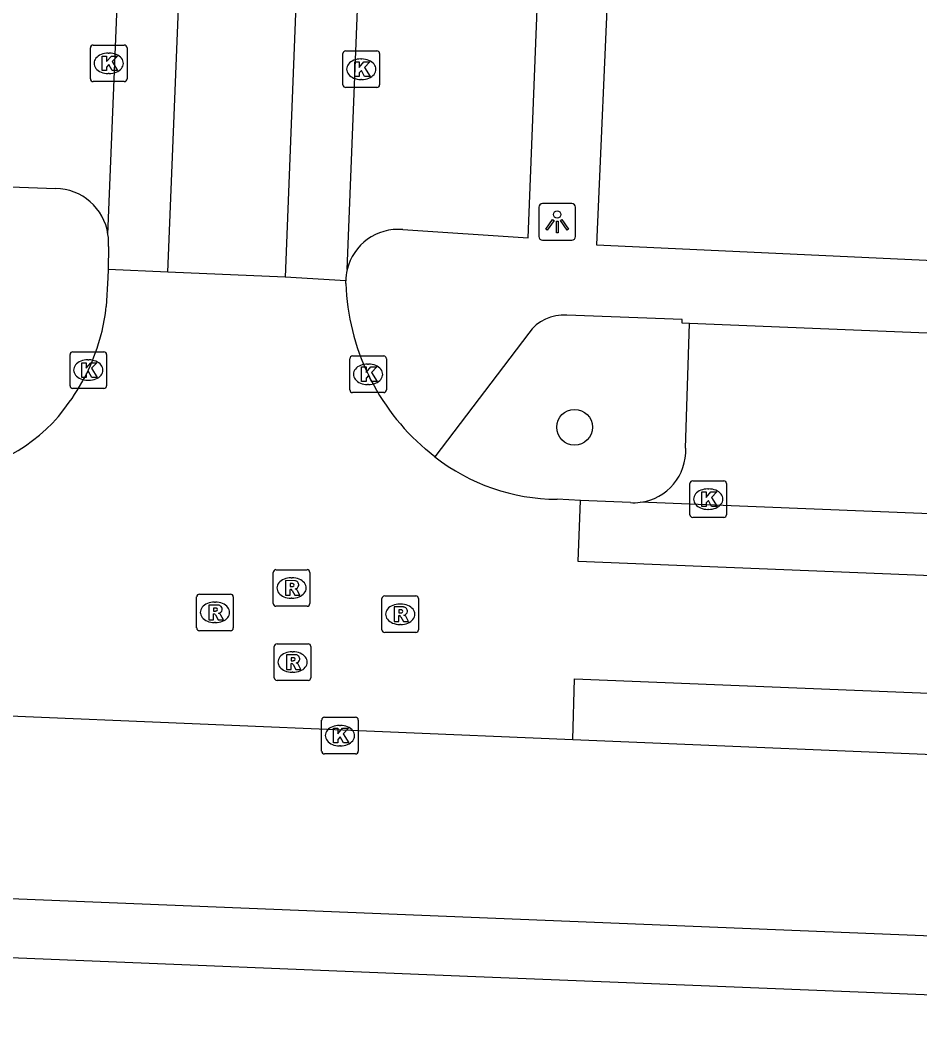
# Model space of a CAD drawing. Extents: x 160732 to 162105, y 387428 to 388479.
# Drawn here: x 161676.02 to 161700.63, y 387541.85 to 387569.35 of the extents above; entities that cross this region are included whole.
import ezdxf

# ---------------------------------------------------------------- set-up
doc = ezdxf.new("R2010")
doc.units = 0
for name, color, linetype in [('IMGEO_Boom', 7, 'Continuous'), ('IMGEO_Kolk', 7, 'Continuous'), ('IMGEO_Lichtpunt', 7, 'Continuous'), ('IMGEO_Pand', 7, 'Continuous'), ('IMGEO_Parkeervlak_open', 7, 'Continuous'), ('IMGEO_Rijbaan_lokaal_gesloten', 7, 'Continuous'), ('IMGEO_Rijbaan_lokaal_open', 7, 'Continuous'), ('IMGEO_Rioolput', 7, 'Continuous'), ('IMGEO_Voetpad_open', 7, 'Continuous')]:
    doc.layers.add(name, color=color, linetype=linetype)

msp = doc.modelspace()

# ---------------------------------------------------------------- linework, layer by layer
at = {"layer": 'IMGEO_Boom'}
msp.add_circle((161691.188, 387558.217), 0.489, dxfattribs=at)
at = {"layer": 'IMGEO_Kolk'}
for p, q in [((161677.946, 387567.739), (161677.946, 387568.591)), ((161678.021, 387568.665), (161678.873, 387568.665)), ((161678.947, 387568.591), (161678.947, 387567.739)), ((161684.929, 387568.504), (161685.781, 387568.504)), ((161678.434, 387568.445), (161678.459, 387568.445)), ((161684.854, 387567.578), (161684.854, 387568.43)), ((161685.342, 387568.284), (161685.367, 387568.284)), ((161685.855, 387568.43), (161685.855, 387567.578)), ((161678.873, 387567.665), (161678.021, 387567.665)), ((161678.457, 387567.885), (161678.432, 387567.885)), ((161685.365, 387567.724), (161685.34, 387567.724)), ((161685.781, 387567.504), (161684.929, 387567.504)), ((161677.463, 387560.279), (161678.315, 387560.279)), ((161677.388, 387559.353), (161677.388, 387560.205)), ((161677.876, 387560.059), (161677.901, 387560.059)), ((161678.389, 387560.205), (161678.389, 387559.353)), ((161685.04, 387559.239), (161685.04, 387560.091)), ((161685.115, 387560.165), (161685.967, 387560.165)), ((161686.041, 387560.091), (161686.041, 387559.239)), ((161685.528, 387559.945), (161685.553, 387559.945)), ((161677.899, 387559.499), (161677.874, 387559.499)), ((161678.315, 387559.279), (161677.463, 387559.279)), ((161685.967, 387559.165), (161685.115, 387559.165)), ((161685.551, 387559.385), (161685.526, 387559.385)), ((161694.344, 387555.825), (161694.344, 387556.677)), ((161694.419, 387556.751), (161695.271, 387556.751)), ((161695.345, 387556.677), (161695.345, 387555.825)), ((161694.832, 387556.531), (161694.857, 387556.531)), ((161694.855, 387555.971), (161694.83, 387555.971)), ((161695.271, 387555.751), (161694.419, 387555.751)), ((161684.271, 387549.361), (161684.271, 387550.213)), ((161684.346, 387550.287), (161685.198, 387550.287)), ((161684.759, 387550.067), (161684.784, 387550.067)), ((161685.272, 387550.213), (161685.272, 387549.361)), ((161684.782, 387549.507), (161684.757, 387549.507)), ((161685.198, 387549.287), (161684.346, 387549.287))]:
    msp.add_line(p, q, dxfattribs=at)
for points in [[(161677.946, 387567.739), (161677.946, 387568.591)], [(161678.021, 387568.665), (161678.873, 387568.665)], [(161678.947, 387568.591), (161678.947, 387567.739)], [(161684.929, 387568.504), (161685.781, 387568.504)], [(161678.267, 387568.365), (161678.39, 387568.365), (161678.39, 387568.214), (161678.52, 387568.365), (161678.684, 387568.365), (161678.538, 387568.214), (161678.691, 387567.965), (161678.539, 387567.965), (161678.454, 387568.129), (161678.39, 387568.062), (161678.39, 387567.965), (161678.267, 387567.965), (161678.267, 387568.365)], [(161684.854, 387567.578), (161684.854, 387568.43)], [(161685.175, 387568.204), (161685.298, 387568.204), (161685.298, 387568.053), (161685.428, 387568.204), (161685.592, 387568.204), (161685.446, 387568.053), (161685.599, 387567.804), (161685.447, 387567.804), (161685.362, 387567.968), (161685.298, 387567.901), (161685.298, 387567.804), (161685.175, 387567.804), (161685.175, 387568.204)], [(161685.855, 387568.43), (161685.855, 387567.578)], [(161678.873, 387567.665), (161678.021, 387567.665)], [(161685.781, 387567.504), (161684.929, 387567.504)], [(161677.463, 387560.279), (161678.315, 387560.279)], [(161677.388, 387559.353), (161677.388, 387560.205)], [(161677.709, 387559.979), (161677.832, 387559.979), (161677.832, 387559.828), (161677.962, 387559.979), (161678.126, 387559.979), (161677.98, 387559.828), (161678.133, 387559.579), (161677.981, 387559.579), (161677.896, 387559.743), (161677.832, 387559.676), (161677.832, 387559.579), (161677.709, 387559.579), (161677.709, 387559.979)], [(161678.389, 387560.205), (161678.389, 387559.353)], [(161685.04, 387559.239), (161685.04, 387560.091)], [(161685.115, 387560.165), (161685.967, 387560.165)], [(161686.041, 387560.091), (161686.041, 387559.239)], [(161685.361, 387559.865), (161685.484, 387559.865), (161685.484, 387559.714), (161685.614, 387559.865), (161685.778, 387559.865), (161685.632, 387559.714), (161685.785, 387559.465), (161685.633, 387559.465), (161685.548, 387559.629), (161685.484, 387559.562), (161685.484, 387559.465), (161685.361, 387559.465), (161685.361, 387559.865)], [(161678.315, 387559.279), (161677.463, 387559.279)], [(161685.967, 387559.165), (161685.115, 387559.165)], [(161694.344, 387555.825), (161694.344, 387556.677)], [(161694.419, 387556.751), (161695.271, 387556.751)], [(161695.345, 387556.677), (161695.345, 387555.825)], [(161694.665, 387556.451), (161694.788, 387556.451), (161694.788, 387556.3), (161694.918, 387556.451), (161695.082, 387556.451), (161694.936, 387556.3), (161695.089, 387556.051), (161694.937, 387556.051), (161694.852, 387556.215), (161694.788, 387556.148), (161694.788, 387556.051), (161694.665, 387556.051), (161694.665, 387556.451)], [(161695.271, 387555.751), (161694.419, 387555.751)], [(161684.271, 387549.361), (161684.271, 387550.213)], [(161684.346, 387550.287), (161685.198, 387550.287)], [(161685.272, 387550.213), (161685.272, 387549.361)], [(161684.592, 387549.987), (161684.715, 387549.987), (161684.715, 387549.836), (161684.845, 387549.987), (161685.009, 387549.987), (161684.863, 387549.836), (161685.016, 387549.587), (161684.864, 387549.587), (161684.779, 387549.751), (161684.715, 387549.684), (161684.715, 387549.587), (161684.592, 387549.587), (161684.592, 387549.987)], [(161685.198, 387549.287), (161684.346, 387549.287)]]:
    msp.add_lwpolyline(points, dxfattribs=at)
for centre, start, end in [((161678.023, 387568.589), 91.552, 178.448), ((161678.023, 387568.589), 91.552, 178.448), ((161678.871, 387568.589), 1.552, 88.448), ((161678.871, 387568.589), 1.552, 88.448), ((161684.931, 387568.428), 91.552, 178.448), ((161684.931, 387568.428), 91.552, 178.448), ((161685.779, 387568.428), 1.552, 88.448), ((161685.779, 387568.428), 1.552, 88.448), ((161678.023, 387567.741), 181.552, 268.448), ((161678.023, 387567.741), 181.552, 268.448), ((161678.871, 387567.741), 271.552, 358.448), ((161678.871, 387567.741), 271.552, 358.448), ((161684.931, 387567.58), 181.552, 268.448), ((161684.931, 387567.58), 181.552, 268.448), ((161685.779, 387567.58), 271.552, 358.448), ((161685.779, 387567.58), 271.552, 358.448), ((161677.465, 387560.203), 91.552, 178.448), ((161677.465, 387560.203), 91.552, 178.448), ((161678.313, 387560.203), 1.552, 88.448), ((161678.313, 387560.203), 1.552, 88.448), ((161685.117, 387560.089), 91.552, 178.448), ((161685.117, 387560.089), 91.552, 178.448), ((161685.965, 387560.089), 1.552, 88.448), ((161685.965, 387560.089), 1.552, 88.448), ((161677.465, 387559.355), 181.552, 268.448), ((161677.465, 387559.355), 181.552, 268.448), ((161678.313, 387559.355), 271.552, 358.448), ((161678.313, 387559.355), 271.552, 358.448), ((161685.117, 387559.241), 181.552, 268.448), ((161685.117, 387559.241), 181.552, 268.448), ((161685.965, 387559.241), 271.552, 358.448), ((161685.965, 387559.241), 271.552, 358.448), ((161694.421, 387556.675), 91.552, 178.448), ((161694.421, 387556.675), 91.552, 178.448), ((161695.269, 387556.675), 1.552, 88.448), ((161695.269, 387556.675), 1.552, 88.448), ((161694.421, 387555.827), 181.552, 268.448), ((161694.421, 387555.827), 181.552, 268.448), ((161695.269, 387555.827), 271.552, 358.448), ((161695.269, 387555.827), 271.552, 358.448), ((161684.348, 387550.211), 91.552, 178.448), ((161684.348, 387550.211), 91.552, 178.448), ((161685.196, 387550.211), 1.552, 88.448), ((161685.196, 387550.211), 1.552, 88.448), ((161684.348, 387549.363), 181.552, 268.448), ((161684.348, 387549.363), 181.552, 268.448), ((161685.196, 387549.363), 271.552, 358.448), ((161685.196, 387549.363), 271.552, 358.448)]:
    msp.add_arc(centre, 0.0765, start, end, dxfattribs=at)
for centre, major_axis, ratio, start_param, end_param in [((161678.433, 387568.165), (-0.387, 0.002), 0.722429, 4.712389, 7.853982), ((161678.458, 387568.165), (-0.39, 0.002), 0.717154, 1.570796, 4.712389), ((161685.341, 387568.004), (-0.387, 0.002), 0.722429, 4.712389, 7.853982), ((161685.366, 387568.004), (-0.39, 0.002), 0.717154, 1.570796, 4.712389), ((161677.875, 387559.779), (-0.387, 0.002), 0.722429, 4.712389, 7.853982), ((161677.9, 387559.779), (-0.39, 0.002), 0.717154, 1.570796, 4.712389), ((161685.527, 387559.665), (-0.387, 0.002), 0.722429, 4.712389, 7.853982), ((161685.552, 387559.665), (-0.39, 0.002), 0.717154, 1.570796, 4.712389), ((161694.831, 387556.251), (-0.387, 0.002), 0.722429, 4.712389, 7.853982), ((161694.856, 387556.251), (-0.39, 0.002), 0.717154, 1.570796, 4.712389), ((161684.758, 387549.787), (-0.387, 0.002), 0.722429, 4.712389, 7.853982), ((161684.783, 387549.787), (-0.39, 0.002), 0.717154, 1.570796, 4.712389)]:
    msp.add_ellipse(centre, major_axis=major_axis, ratio=ratio, start_param=start_param, end_param=end_param, dxfattribs=at)
at = {"layer": 'IMGEO_Lichtpunt'}
for p, q in [((161690.214, 387564.234), (161690.214, 387563.427)), ((161690.214, 387564.234), (161690.214, 387563.427)), ((161691.116, 387564.329), (161690.308, 387564.329)), ((161691.116, 387564.329), (161690.308, 387564.329)), ((161691.21, 387563.427), (161691.21, 387564.234)), ((161691.21, 387563.427), (161691.21, 387564.234)), ((161690.308, 387563.333), (161691.116, 387563.333)), ((161690.308, 387563.333), (161691.116, 387563.333))]:
    msp.add_line(p, q, dxfattribs=at)
for points in [[(161690.588, 387563.898), (161690.627, 387563.87), (161690.439, 387563.608), (161690.401, 387563.635), (161690.588, 387563.898)], [(161690.69, 387563.85), (161690.737, 387563.85), (161690.737, 387563.528), (161690.69, 387563.528), (161690.69, 387563.85)], [(161690.8, 387563.87), (161690.838, 387563.897), (161691.025, 387563.635), (161690.986, 387563.607), (161690.8, 387563.87)]]:
    msp.add_lwpolyline(points, dxfattribs=at)
msp.add_circle((161690.713, 387564.032), 0.0994, dxfattribs=at)
for centre, start, end in [((161690.308, 387564.234), 90, 180), ((161690.308, 387564.234), 90, 180), ((161691.116, 387564.234), 0, 90), ((161691.116, 387564.234), 0, 90), ((161690.308, 387563.427), 180, 270), ((161690.308, 387563.427), 180, 270), ((161691.116, 387563.427), 270, 0), ((161691.116, 387563.427), 270, 360)]:
    msp.add_arc(centre, 0.0946, start, end, dxfattribs=at)
at = {"layer": 'IMGEO_Pand'}
msp.add_lwpolyline([(161721.406, 387541.852), (161715.362, 387542.111), (161701.885, 387542.655), (161693.293, 387543.003), (161688.264, 387543.206), (161675.758, 387543.711), (161674.816, 387543.749)], dxfattribs=at)
at = {"layer": 'IMGEO_Parkeervlak_open'}
msp.add_lwpolyline([(161694.227, 387557.648), (161694.332, 387561.054)], dxfattribs=at)
msp.add_arc((161692.809, 387557.575), 1.42, 277.0149, 2.9572, dxfattribs=at)
at = {"layer": 'IMGEO_Rijbaan_lokaal_gesloten'}
for points in [[(161680.066, 387562.454), (161681.77, 387604.617), (161683.89, 387657.306), (161682.2, 387657.371)], [(161688.722, 387657.075), (161687.044, 387657.127), (161685.022, 387606.971), (161683.271, 387562.316)], [(161678.428, 387562.533), (161678.424, 387562.301), (161678.378, 387561.52)], [(161680.066, 387562.454), (161678.428, 387562.533)], [(161683.271, 387562.316), (161680.066, 387562.454)], [(161684.928, 387562.218), (161683.271, 387562.316)], [(161684.928, 387562.145), (161684.928, 387562.218)], [(161687.366, 387557.405), (161687.113, 387557.614)], [(161691.349, 387556.218), (161690.713, 387556.247)], [(161691.139, 387549.683), (161691.187, 387551.341), (161722.277, 387550.081), (161751.076, 387548.942), (161751.174, 387552.103), (161722.559, 387553.276), (161691.289, 387554.55), (161691.349, 387556.218)], [(161675.523, 387550.334), (161691.139, 387549.683)]]:
    msp.add_lwpolyline(points, dxfattribs=at)
for centre, radius, start, end in [((161691.21, 387562.382), 6.286, 182.1603, 229.3295), ((161673.888, 387561.927), 4.508, 344.862, 354.8166), ((161672.931, 387562.12), 5.483, 324.0216, 345.5284), ((161673.597, 387561.505), 4.584, 276.9544, 325.3496), ((161690.752, 387561.775), 5.528, 232.2321, 269.5985)]:
    msp.add_arc(centre, radius, start, end, dxfattribs=at)
at = {"layer": 'IMGEO_Rijbaan_lokaal_open'}
for points in [[(161678.427, 387563.49), (161678.879, 387574.66)], [(161684.967, 387562.525), (161685.305, 387571.023)], [(161678.439, 387563.16), (161678.428, 387562.533)], [(161692.714, 387556.157), (161691.349, 387556.218)], [(161752.366, 387553.783), (161692.982, 387556.165)], [(161691.139, 387549.683), (161702.969, 387549.19)]]:
    msp.add_lwpolyline(points, dxfattribs=at)
for centre, radius, start, end in [((161676.923, 387563.27), 1.52, 355.8465, 8.3186), ((161686.321, 387562.197), 1.393, 166.382, 179.1383), ((161692.81, 387557.441), 1.288, 265.7344, 277.6852)]:
    msp.add_arc(centre, radius, start, end, dxfattribs=at)
at = {"layer": 'IMGEO_Rioolput'}
for p, q in [((161682.947, 387553.397), (161682.947, 387554.249)), ((161683.022, 387554.323), (161683.874, 387554.323)), ((161683.948, 387554.249), (161683.948, 387553.397)), ((161683.435, 387554.103), (161683.46, 387554.103)), ((161680.927, 387553.655), (161681.779, 387553.655)), ((161680.852, 387552.729), (161680.852, 387553.581)), ((161681.34, 387553.435), (161681.365, 387553.435)), ((161681.853, 387553.581), (161681.853, 387552.729)), ((161683.458, 387553.543), (161683.433, 387553.543)), ((161685.92, 387552.679), (161685.92, 387553.531)), ((161685.995, 387553.605), (161686.847, 387553.605)), ((161686.408, 387553.385), (161686.433, 387553.385)), ((161686.921, 387553.531), (161686.921, 387552.679)), ((161683.874, 387553.323), (161683.022, 387553.323)), ((161681.363, 387552.875), (161681.338, 387552.875)), ((161686.431, 387552.825), (161686.406, 387552.825)), ((161681.779, 387552.655), (161680.927, 387552.655)), ((161686.847, 387552.605), (161685.995, 387552.605)), ((161683.05, 387552.297), (161683.902, 387552.297)), ((161682.975, 387551.371), (161682.975, 387552.223)), ((161683.463, 387552.077), (161683.488, 387552.077)), ((161683.976, 387552.223), (161683.976, 387551.371)), ((161683.486, 387551.517), (161683.461, 387551.517)), ((161683.902, 387551.297), (161683.05, 387551.297))]:
    msp.add_line(p, q, dxfattribs=at)
for points in [[(161682.947, 387553.397), (161682.947, 387554.249)], [(161683.022, 387554.323), (161683.874, 387554.323)], [(161683.948, 387554.249), (161683.948, 387553.397)], [(161683.536, 387554.021), (161683.284, 387554.023), (161683.284, 387553.623)], [(161683.462, 387553.942), (161683.408, 387553.942), (161683.408, 387553.861)], [(161680.927, 387553.655), (161681.779, 387553.655)], [(161683.284, 387553.623), (161683.408, 387553.623), (161683.408, 387553.785), (161683.419, 387553.785)], [(161683.408, 387553.861), (161683.46, 387553.861)], [(161683.466, 387553.756), (161683.537, 387553.623), (161683.677, 387553.623), (161683.612, 387553.749)], [(161680.852, 387552.729), (161680.852, 387553.581)], [(161681.441, 387553.353), (161681.189, 387553.355), (161681.189, 387552.955)], [(161681.853, 387553.581), (161681.853, 387552.729)], [(161685.92, 387552.679), (161685.92, 387553.531)], [(161685.995, 387553.605), (161686.847, 387553.605)], [(161686.921, 387553.531), (161686.921, 387552.679)], [(161681.189, 387552.955), (161681.313, 387552.955), (161681.313, 387553.117), (161681.324, 387553.117)], [(161681.367, 387553.274), (161681.313, 387553.274), (161681.313, 387553.193)], [(161681.313, 387553.193), (161681.365, 387553.193)], [(161681.371, 387553.088), (161681.442, 387552.955), (161681.582, 387552.955), (161681.517, 387553.081)], [(161683.874, 387553.323), (161683.022, 387553.323)], [(161686.509, 387553.303), (161686.257, 387553.305), (161686.257, 387552.905)], [(161686.435, 387553.224), (161686.381, 387553.224), (161686.381, 387553.143)], [(161686.381, 387553.143), (161686.433, 387553.143)], [(161686.257, 387552.905), (161686.381, 387552.905), (161686.381, 387553.067), (161686.392, 387553.067)], [(161686.439, 387553.038), (161686.51, 387552.905), (161686.65, 387552.905), (161686.585, 387553.031)], [(161681.779, 387552.655), (161680.927, 387552.655)], [(161686.847, 387552.605), (161685.995, 387552.605)], [(161683.05, 387552.297), (161683.902, 387552.297)], [(161682.975, 387551.371), (161682.975, 387552.223)], [(161683.564, 387551.995), (161683.312, 387551.997), (161683.312, 387551.597)], [(161683.976, 387552.223), (161683.976, 387551.371)], [(161683.312, 387551.597), (161683.436, 387551.597), (161683.436, 387551.759), (161683.447, 387551.759)], [(161683.49, 387551.916), (161683.436, 387551.916), (161683.436, 387551.835)], [(161683.436, 387551.835), (161683.488, 387551.835)], [(161683.494, 387551.73), (161683.565, 387551.597), (161683.705, 387551.597), (161683.64, 387551.723)], [(161683.902, 387551.297), (161683.05, 387551.297)]]:
    msp.add_lwpolyline(points, dxfattribs=at)
for centre, radius, start, end in [((161683.024, 387554.247), 0.0765, 91.552, 178.448), ((161683.024, 387554.247), 0.0765, 91.552, 178.448), ((161683.872, 387554.247), 0.0765, 1.552, 88.448), ((161683.872, 387554.247), 0.0765, 1.552, 88.448), ((161683.468, 387553.846), 0.0964, 77.0061, 93.1865), ((161683.482, 387553.903), 0.0378, 276.6634, 79.6772), ((161683.535, 387553.911), 0.109, 350.3612, 89.416), ((161680.929, 387553.579), 0.0765, 91.552, 178.448), ((161680.929, 387553.579), 0.0765, 91.552, 178.448), ((161681.777, 387553.579), 0.0765, 1.552, 88.448), ((161681.777, 387553.579), 0.0765, 1.552, 88.448), ((161683.418, 387553.732), 0.0533, 26.0293, 88.6989), ((161683.444, 387554.05), 0.19, 274.7715, 282.9687), ((161683.533, 387553.911), 0.112, 277.5842, 350.9817), ((161683.517, 387553.696), 0.108, 29.5134, 73.7905), ((161681.44, 387553.243), 0.109, 350.3612, 89.416), ((161683.024, 387553.399), 0.0765, 181.552, 268.448), ((161683.024, 387553.399), 0.0765, 181.552, 268.448), ((161683.872, 387553.399), 0.0765, 271.552, 358.448), ((161683.872, 387553.399), 0.0765, 271.552, 358.448), ((161685.997, 387553.529), 0.0765, 91.552, 178.448), ((161685.997, 387553.529), 0.0765, 91.552, 178.448), ((161686.845, 387553.529), 0.0765, 1.552, 88.448), ((161686.845, 387553.529), 0.0765, 1.552, 88.448), ((161681.323, 387553.064), 0.0533, 26.0293, 88.6989), ((161681.349, 387553.382), 0.19, 274.7715, 282.9687), ((161681.373, 387553.178), 0.0964, 77.0061, 93.1865), ((161681.387, 387553.235), 0.0378, 276.6634, 79.6772), ((161681.438, 387553.243), 0.112, 277.5842, 350.9817), ((161681.422, 387553.028), 0.108, 29.5134, 73.7905), ((161686.417, 387553.332), 0.19, 274.7715, 282.9687), ((161686.441, 387553.128), 0.0964, 77.0061, 93.1865), ((161686.455, 387553.185), 0.0378, 276.6634, 79.6772), ((161686.508, 387553.193), 0.109, 350.3612, 89.416), ((161686.506, 387553.193), 0.112, 277.5842, 350.9817), ((161686.49, 387552.978), 0.108, 29.5134, 73.7905), ((161686.391, 387553.014), 0.0533, 26.0293, 88.6989), ((161680.929, 387552.731), 0.0765, 181.552, 268.448), ((161680.929, 387552.731), 0.0765, 181.552, 268.448), ((161681.777, 387552.731), 0.0765, 271.552, 358.448), ((161681.777, 387552.731), 0.0765, 271.552, 358.448), ((161685.997, 387552.681), 0.0765, 181.552, 268.448), ((161685.997, 387552.681), 0.0765, 181.552, 268.448), ((161686.845, 387552.681), 0.0765, 271.552, 358.448), ((161686.845, 387552.681), 0.0765, 271.552, 358.448), ((161683.052, 387552.221), 0.0765, 91.552, 178.448), ((161683.052, 387552.221), 0.0765, 91.552, 178.448), ((161683.9, 387552.221), 0.0765, 1.552, 88.448), ((161683.9, 387552.221), 0.0765, 1.552, 88.448), ((161683.563, 387551.885), 0.109, 350.3612, 89.416), ((161683.446, 387551.706), 0.0533, 26.0293, 88.6989), ((161683.472, 387552.024), 0.19, 274.7715, 282.9687), ((161683.496, 387551.82), 0.0964, 77.0061, 93.1865), ((161683.51, 387551.877), 0.0378, 276.6634, 79.6772), ((161683.561, 387551.885), 0.112, 277.5842, 350.9817), ((161683.545, 387551.67), 0.108, 29.5134, 73.7905), ((161683.052, 387551.373), 0.0765, 181.552, 268.448), ((161683.052, 387551.373), 0.0765, 181.552, 268.448), ((161683.9, 387551.373), 0.0765, 271.552, 358.448), ((161683.9, 387551.373), 0.0765, 271.552, 358.448)]:
    msp.add_arc(centre, radius, start, end, dxfattribs=at)
for centre, major_axis, ratio, start_param, end_param in [((161683.434, 387553.823), (-0.387, 0.002), 0.722429, 4.712389, 7.853982), ((161683.459, 387553.823), (-0.39, 0.002), 0.717154, 1.570796, 4.712389), ((161681.339, 387553.155), (-0.387, 0.002), 0.722429, 4.712389, 7.853982), ((161681.364, 387553.155), (-0.39, 0.002), 0.717154, 1.570796, 4.712389), ((161686.407, 387553.105), (-0.387, 0.002), 0.722429, 4.712389, 7.853982), ((161686.432, 387553.105), (-0.39, 0.002), 0.717154, 1.570796, 4.712389), ((161683.462, 387551.797), (-0.387, 0.002), 0.722429, 4.712389, 7.853982), ((161683.487, 387551.797), (-0.39, 0.002), 0.717154, 1.570796, 4.712389)]:
    msp.add_ellipse(centre, major_axis=major_axis, ratio=ratio, start_param=start_param, end_param=end_param, dxfattribs=at)
at = {"layer": 'IMGEO_Voetpad_open'}
for points in [[(161715.082, 387655.655), (161695.358, 387656.493), (161695.21, 387652.777), (161695.166, 387651.674), (161695.158, 387651.477), (161694.964, 387646.491), (161694.939, 387645.836), (161692.661, 387585.122), (161692.174, 387571.838), (161692.129, 387570.906), (161691.79, 387563.2), (161723.356, 387561.738), (161749.827, 387560.516)], [(161686.489, 387563.618), (161689.915, 387563.395), (161690.212, 387570.815)], [(161673.527, 387564.872), (161676.993, 387564.746)], [(161694.332, 387561.054), (161694.132, 387561.062), (161694.135, 387561.163), (161690.978, 387561.277)], [(161716.972, 387560.129), (161694.332, 387561.054)], [(161689.935, 387560.787), (161687.366, 387557.405)], [(161675.302, 387545.354), (161702.757, 387544.243)]]:
    msp.add_lwpolyline(points, dxfattribs=at)
for centre, radius, start, end in [((161676.969, 387563.272), 1.474, 8.4926, 89.079), ((161686.361, 387562.19), 1.434, 84.8725, 166.4943), ((161690.87, 387560.152), 1.13, 84.5147, 145.8134)]:
    msp.add_arc(centre, radius, start, end, dxfattribs=at)

doc.saveas('drawing.dxf')
